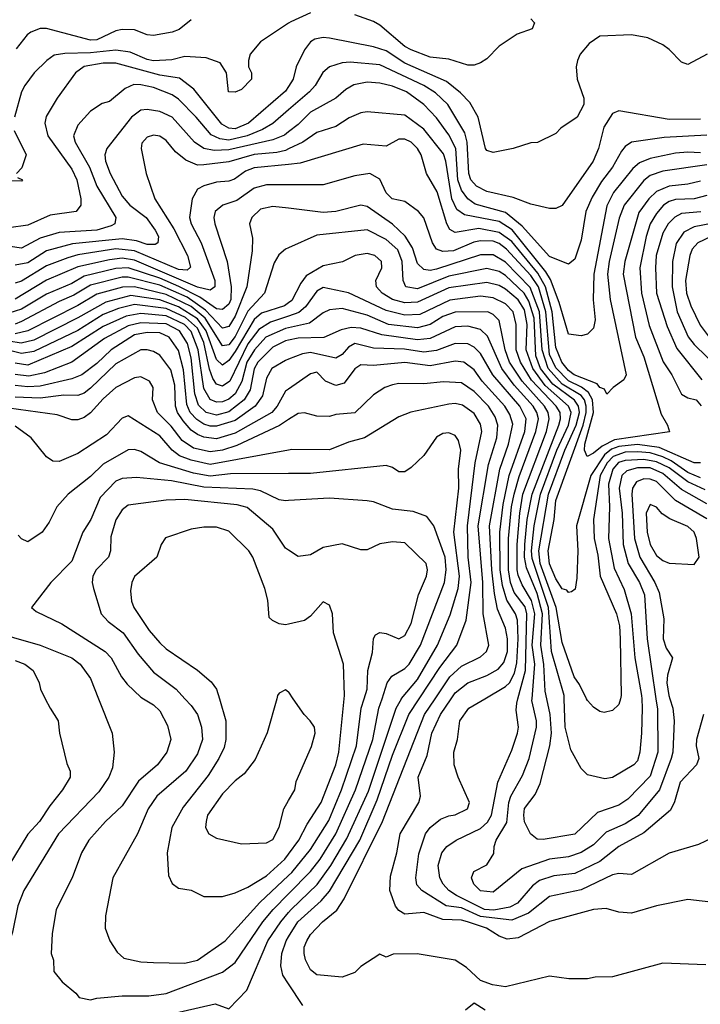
# Model space of a CAD drawing. Header units: inches. Extents: x 1793389 to 1900389, y 320802 to 470796.
# Tile 385 of 656: x 1829145 to 1831309, y 439028 to 442159. Entities that reach past the tile are written whole.
import ezdxf

# ---------------------------------------------------------------- set-up
doc = ezdxf.new("R2010")
doc.units = ezdxf.units.IN
doc.header["$MEASUREMENT"] = 0
for name, color, linetype in [('B8423', 7, 'Continuous'), ('B8424', 7, 'Continuous'), ('B8433', 7, 'Continuous'), ('B8434', 7, 'Continuous')]:
    doc.layers.add(name, color=color, linetype=linetype)

msp = doc.modelspace()

# ---------------------------------------------------------------- linework, layer by layer
at = {"layer": 'B8423', "color": 2}
for points, elevation in [([(1829226, 440000), (1829241, 439970), (1829266.8, 439930), (1829270.8, 439890), (1829294.4, 439794.4), (1829304.7, 439770), (1829304.7, 439750), (1829281, 439710), (1829240.4, 439659.6), (1829208, 439610), (1829170.3, 439569.7), (1829110.4, 439470), (1829006, 439210), (1828944.8, 439115.2), (1828787.3, 438910)], 386), ([(1829395.5, 440000), (1829438.8, 439890), (1829444.9, 439830), (1829439.3, 439780.7), (1829427.7, 439750), (1829395.8, 439704.2), (1829268, 439570), (1829158, 439390), (1829139, 439341), (1829122, 439258), (1829090.7, 439170), (1829050.6, 439110), (1829010.7, 439030), (1829007.3, 439010)], 390), ([(1829538, 440000), (1829570, 439980.7), (1829590, 439961), (1829615.1, 439915.1), (1829625.5, 439870), (1829613, 439830), (1829583, 439790), (1829522, 439738), (1829470, 439659.3), (1829417.3, 439610), (1829364, 439550), (1829340.7, 439510), (1829311, 439430), (1829261, 439330), (1829247.9, 439252.1), (1829244.7, 439190), (1829251.6, 439168.4), (1829252.7, 439132.7), (1829279.6, 439099.6), (1829323.6, 439063.6), (1829334, 439050), (1829370, 439042.8), (1829390, 439047.3), (1829470, 439054.9), (1829555.2, 439055.2), (1829610, 439062.4), (1829790, 439130.4), (1829830, 439161.6), (1829917.4, 439290), (1829951.1, 439330), (1830000, 439379.4)], 394), ([(1829670.1, 440000), (1829690, 439978.8), (1829710.5, 439950), (1829723, 439910), (1829726, 439870), (1829710, 439825.2), (1829673, 439770), (1829580.7, 439690), (1829553, 439650), (1829519.1, 439570), (1829440.7, 439430), (1829417.3, 439310), (1829416, 439270), (1829431, 439230), (1829454.4, 439194.4), (1829475.3, 439175.3), (1829530, 439162.8), (1829570, 439160.7), (1829670, 439159.3), (1829710, 439168.2), (1829798, 439230), (1829908, 439352), (1830000, 439437.9)], 398), ([(1829779.6, 440000), (1829800.4, 439930), (1829800.4, 439870), (1829794.7, 439845.3), (1829778.4, 439810), (1829744.5, 439755.5), (1829664.8, 439655.2), (1829628, 439590), (1829614, 439510), (1829618, 439438), (1829630, 439412), (1829650, 439398), (1829690, 439391), (1829730, 439371), (1829790, 439370.8), (1829830, 439382.8), (1829870, 439400.5), (1829930, 439437), (1829988, 439490), (1830000, 439506.1)], 402), ([(1829961.9, 440000), (1829931.6, 439891.6), (1829893.2, 439806.8), (1829858.8, 439761.2), (1829830, 439739.3), (1829790, 439697.2), (1829742, 439630), (1829737.3, 439610), (1829736, 439590), (1829746, 439570), (1829770, 439556), (1829850, 439538), (1829930, 439542), (1829950, 439552), (1829970, 439592), (1829984.5, 439650), (1830000, 439676.7)], 406), ([(1829525.6, 438974.4), (1829766, 439030), (1829810, 439014), (1829866.6, 439073.4), (1829934.3, 439230), (1829975.1, 439290), (1830000, 439320)], 390), ([(1830000, 439092.7), (1829981.3, 439121.3), (1829974.7, 439150), (1829978.3, 439190), (1829992.4, 439230), (1830000, 439242.2)], 386)]:
    msp.add_lwpolyline(points, dxfattribs=dict(at, elevation=elevation))
at = {"layer": 'B8424', "color": 2}
for points, elevation in [([(1829690, 442159.5), (1829651.5, 442128.5), (1829630, 442119.7), (1829570, 442109.6), (1829550, 442111.6), (1829510, 442127.3), (1829470, 442127.8), (1829450, 442124.2), (1829390, 442095.4), (1829370, 442094.3), (1829230, 442131.6), (1829210, 442131.6), (1829180.3, 442119.7), (1829168.5, 442111.5), (1829133.5, 442066.5)], 318), ([(1830000, 442148.4), (1829910, 442088.7), (1829878, 442050), (1829872, 442030), (1829872, 442010), (1829882, 441990), (1829882, 441970), (1829850, 441938), (1829830, 441928.7), (1829808.7, 441930), (1829802, 441990), (1829782, 442022), (1829738, 442038), (1829670, 442042), (1829628.5, 442031.5), (1829570, 442028.7), (1829550, 442032.8), (1829496.3, 442056.3), (1829450, 442062.7), (1829370, 442054.2), (1829287.7, 442052.3), (1829253.8, 442046.2), (1829230.7, 442030), (1829190.8, 441990), (1829160.7, 441950), (1829150.4, 441929.6), (1829127.7, 441850)], 322), ([(1830000, 441947.4), (1829990, 441931.8), (1829872.4, 441830), (1829830, 441812.6), (1829810, 441814.3), (1829787.4, 441827.4), (1829698.2, 441938.2), (1829653.1, 441973.1), (1829590, 441983.5), (1829450, 442021.4), (1829410, 442021.4), (1829350, 442011.1), (1829322, 441990), (1829264, 441910), (1829228.6, 441851.4), (1829224.4, 441830), (1829234.4, 441790), (1829310, 441684), (1829326.7, 441650), (1829339.3, 441590), (1829339.1, 441570), (1829324.7, 441550), (1829242, 441538), (1829170, 441506.3), (1829110, 441497.4)], 326), ([(1830000, 441872.8), (1829950.2, 441829.8), (1829917.1, 441810), (1829868.4, 441790), (1829810, 441776.5), (1829780.6, 441780.6), (1829753.5, 441793.5), (1829706, 441850), (1829650, 441906.3), (1829630, 441920.5), (1829570, 441943.5), (1829530, 441952.6), (1829507.1, 441952.9), (1829479.5, 441940.5), (1829430, 441899), (1829407.1, 441892.9), (1829370, 441869), (1829330, 441824), (1829315.5, 441790), (1829321.3, 441770), (1829366.5, 441690), (1829390.2, 441630.2), (1829450.5, 441530), (1829447.3, 441510), (1829435.9, 441504.1), (1829390, 441489.8), (1829270, 441482.3), (1829210, 441464.8), (1829150, 441433), (1829070, 441444.4)], 330), ([(1830000, 441802.6), (1829987.3, 441792.7), (1829950, 441777.6), (1829810, 441745.5), (1829763.5, 441743.5), (1829729.8, 441749.8), (1829700.5, 441770), (1829629.3, 441850), (1829590, 441867.6), (1829550, 441873.6), (1829530, 441871.8), (1829500.5, 441850), (1829422, 441750), (1829415.5, 441730), (1829417.1, 441710), (1829432.7, 441670), (1829470, 441598), (1829494.4, 441570), (1829546.4, 441530), (1829575.8, 441490), (1829586, 441470), (1829584, 441450), (1829575.8, 441444.2), (1829550, 441444.8), (1829516.3, 441456.3), (1829470, 441462.3), (1829312.9, 441447.1), (1829230, 441423.9), (1829170, 441386), (1829130, 441379.1)], 334), ([(1829127.5, 441807.5), (1829164.7, 441730), (1829151.6, 441688.4), (1829134, 441670)], 322), ([(1830000, 441748.6), (1829990, 441743.9), (1829962.7, 441737.3), (1829890, 441730.7), (1829810, 441707.3), (1829730, 441697.7), (1829710, 441696.9), (1829672.9, 441712.9), (1829639.6, 441739.6), (1829610, 441775.1), (1829590, 441789.4), (1829570, 441791.8), (1829550, 441786), (1829533.2, 441766.8), (1829530.6, 441750), (1829547.3, 441670), (1829574.8, 441590), (1829634.5, 441494.5), (1829678, 441410), (1829687.9, 441372.1), (1829677.3, 441362.7), (1829650, 441365), (1829510, 441423.9), (1829450, 441430.6), (1829330, 441411.6), (1829298, 441402), (1829230, 441376.8), (1829150, 441328.4), (1829130, 441321.1)], 338), ([(1830000, 441699.4), (1829890, 441688.3), (1829862.7, 441677.3), (1829827.6, 441652.4), (1829810, 441646), (1829770, 441642.4), (1829730, 441631.5), (1829710, 441620.9), (1829692.7, 441590), (1829684.4, 441530), (1829690.4, 441510), (1829722, 441450), (1829765.3, 441330), (1829764.9, 441310), (1829750, 441299.6), (1829710, 441309.1), (1829510, 441394.3), (1829470, 441401), (1829430, 441396.2), (1829330, 441373.6), (1829230, 441330.9), (1829130, 441270.9)], 342), ([(1829138, 441658), (1829154, 441650), (1829150, 441646), (1829090, 441648)], 322), ([(1830000, 441634.6), (1829930, 441634.7), (1829890, 441624.2), (1829835.6, 441584.4), (1829790.3, 441569.7), (1829766, 441550), (1829762.4, 441530), (1829764.9, 441510), (1829804.9, 441390), (1829817.6, 441310), (1829815.6, 441270), (1829810, 441254.5), (1829790, 441237.3), (1829770, 441239.8), (1829717, 441277), (1829651.1, 441311.1), (1829590, 441337.5), (1829490, 441370.6), (1829450, 441368.2), (1829350, 441343.5), (1829310, 441320.9), (1829230, 441286.4), (1829150, 441238.8), (1829110, 441226)], 346), ([(1830000, 441559.6), (1829950, 441565.6), (1829910, 441557), (1829882.8, 441530), (1829876, 441510), (1829884.9, 441464.9), (1829884.1, 441424.1), (1829867.2, 441310), (1829830, 441216.9), (1829810, 441184.2), (1829790, 441178.9), (1829736, 441236), (1829676.7, 441276.7), (1829590, 441314.9), (1829490, 441341), (1829470, 441340.2), (1829370, 441315.3), (1829316.7, 441283.3), (1829270, 441263.5), (1829150, 441199.3), (1829130, 441191.6)], 350), ([(1830000, 441433.8), (1829990, 441429.3), (1829968.7, 441411.3), (1829954.2, 441385.8), (1829923.1, 441290), (1829870, 441232.8), (1829830, 441152.3), (1829810, 441125.7), (1829790, 441122.6), (1829734.3, 441210), (1829690, 441247), (1829610, 441285.4), (1829510, 441309.9), (1829471.5, 441308.5), (1829390, 441286.2), (1829330, 441250.8), (1829170.1, 441169.9), (1829130, 441159.9)], 354), ([(1830000, 441259.1), (1829986.8, 441250), (1829914, 441226), (1829890, 441206), (1829830, 441103.9), (1829810, 441075.1), (1829790, 441061.3), (1829770, 441078.4), (1829738, 441170), (1829710, 441207.9), (1829650, 441246.6), (1829590, 441268.7), (1829498.1, 441281.9), (1829418.7, 441261.3), (1829330, 441210.8), (1829190, 441140.7), (1829149.4, 441130.6), (1829070, 441143)], 358), ([(1830000, 441216.8), (1829942.7, 441197.3), (1829905.6, 441174.4), (1829870, 441128.5), (1829812.7, 441010), (1829790, 440994.3), (1829770, 441000.5), (1829758.8, 441018.8), (1829748.1, 441048.1), (1829730, 441133.3), (1829710, 441178), (1829672.3, 441212.3), (1829610, 441240.7), (1829510, 441253.6), (1829459, 441241), (1829410, 441222.2), (1829330, 441170.8), (1829190, 441104.4), (1829150, 441098.2), (1829028.8, 441128.8)], 362), ([(1830000, 441179.8), (1829990, 441177.7), (1829927.6, 441150), (1829891.2, 441110), (1829867.2, 441070), (1829851.3, 441008.7), (1829830.2, 440970), (1829810, 440953.1), (1829790, 440943.9), (1829770, 440942.7), (1829750, 440951.3), (1829730, 440986.6), (1829712.2, 441110), (1829690, 441167.4), (1829668.8, 441190), (1829610, 441217.5), (1829530, 441225.4), (1829483.6, 441216.4), (1829410, 441184.1), (1829310, 441119.8), (1829170, 441061.2), (1829130, 441067)], 366), ([(1830000, 441140.3), (1829990, 441138.2), (1829950, 441118.5), (1829901.8, 441070), (1829890, 441049.3), (1829877.6, 440982.4), (1829858.5, 440950), (1829810, 440912.7), (1829770, 440901.6), (1829737.6, 440910), (1829713.4, 440933.4), (1829701.7, 440970), (1829690, 441084), (1829678.2, 441130), (1829652.8, 441170), (1829610, 441192.5), (1829530, 441195.8), (1829490, 441185.5), (1829414.7, 441145.3), (1829310.2, 441069.8), (1829223.9, 441036.1), (1829174.1, 441025.9), (1829130, 441030.7)], 370), ([(1830000, 441079.5), (1829990, 441075.6), (1829946, 441050), (1829930, 441019), (1829916.9, 440963.1), (1829893.7, 440930), (1829830, 440885), (1829770, 440867), (1829750, 440867.1), (1829730, 440873.6), (1829707.5, 440887.5), (1829686.8, 440910), (1829675.9, 440935.9), (1829665.6, 441045.6), (1829650, 441107), (1829619.7, 441150), (1829590, 441163.5), (1829550, 441165), (1829510, 441157.4), (1829435.3, 441110), (1829390, 441065.7), (1829342, 441030), (1829310, 441017.7), (1829210, 440994.4), (1829170, 440991.5), (1829130, 440995.9)], 374), ([(1830000, 440984.8), (1829990, 440978), (1829963.7, 440930), (1829946.4, 440910), (1829830, 440844.5), (1829770, 440826.8), (1829730, 440831.9), (1829710, 440840.4), (1829690, 440854), (1829664.1, 440884.1), (1829646.4, 440910), (1829639.8, 440930), (1829637.5, 440997.5), (1829625.5, 441045.5), (1829590, 441092.3), (1829570, 441104.5), (1829550, 441109.6), (1829530, 441109.6), (1829450, 441065.1), (1829370, 440987.8), (1829350, 440971.5), (1829330, 440964.7), (1829285.1, 440965.1), (1829210, 440955.8), (1829130, 440959.3)], 378), ([(1830000, 440887.5), (1829971.3, 440868.7), (1829834.8, 440805.2), (1829790, 440790.8), (1829750, 440784.8), (1829697.2, 440797.2), (1829661.4, 440821.4), (1829626.3, 440866.3), (1829582.9, 440910), (1829566.6, 440950), (1829569.2, 440990), (1829557.2, 441010), (1829530, 441023.7), (1829510, 441020.7), (1829450, 440989.6), (1829410, 440954), (1829370, 440909.4), (1829350, 440894.5), (1829330, 440886.6), (1829310, 440886.6), (1829263.3, 440903.3), (1829110, 440924.5)], 382), ([(1830000, 440790.4), (1829750, 440744.4), (1829690, 440758.4), (1829652.9, 440772.9), (1829629.7, 440790), (1829590, 440836.3), (1829490, 440899.3), (1829470, 440892.7), (1829420.6, 440839.4), (1829330, 440779.5), (1829270, 440754), (1829250, 440755.3), (1829229.3, 440769.3), (1829181.2, 440830), (1829130, 440867)], 386), ([(1830000, 440716), (1829815.1, 440715.1), (1829750, 440708.1), (1829697.7, 440717.7), (1829589, 440750), (1829530, 440786), (1829510, 440792.3), (1829490, 440792), (1829410, 440745.6), (1829370, 440707), (1829298.8, 440650), (1829262.8, 440610), (1829238.5, 440561.5), (1829216, 440530), (1829170, 440499), (1829150, 440508.7), (1829140.1, 440520.1)], 390), ([(1830000, 440630), (1829990, 440629.4), (1829970, 440632), (1829910, 440661.3), (1829886.1, 440666.1), (1829730, 440672.8), (1829627.3, 440692.7), (1829516.1, 440703.9), (1829470, 440700.5), (1829450, 440691.6), (1829400.5, 440639.5), (1829370.3, 440569.7), (1829345.5, 440530), (1829310, 440437.2), (1829244, 440370), (1829182, 440290), (1829196.9, 440276.9), (1829278.5, 440238.5), (1829416.3, 440150), (1829435.5, 440130), (1829468.2, 440070), (1829486.1, 440046.1), (1829530, 440004.9), (1829538, 440000)], 394), ([(1830000, 440472.6), (1829990, 440479.3), (1829950, 440539.3), (1829868.1, 440608.1), (1829836.6, 440616.6), (1829670, 440633.7), (1829610, 440631.5), (1829490, 440615.1), (1829470, 440601.2), (1829450, 440568.7), (1829434.8, 440514.8), (1829433.4, 440470), (1829427.3, 440450), (1829387.7, 440410), (1829377.3, 440390), (1829374.8, 440370), (1829378.8, 440350), (1829404, 440270), (1829425.5, 440245.5), (1829473.4, 440210), (1829521.2, 440141.2), (1829570, 440084.9), (1829642, 440030), (1829670.1, 440000)], 398), ([(1830000, 440237.6), (1829990, 440235.3), (1829970, 440238), (1829948.4, 440248.4), (1829938, 440258), (1829933.6, 440313.6), (1829924, 440350), (1829886, 440450), (1829873.2, 440470), (1829810, 440532.7), (1829770, 440545.2), (1829730, 440546), (1829690, 440539.3), (1829608.1, 440511.9), (1829594.8, 440490), (1829580.7, 440450), (1829510, 440388.7), (1829500.7, 440370), (1829496.8, 440343.2), (1829500.5, 440310), (1829508, 440290), (1829556.7, 440216.7), (1829590, 440177.3), (1829610, 440159.1), (1829710.4, 440090.4), (1829753.2, 440053.2), (1829770.6, 440030.6), (1829779.6, 440000)], 402), ([(1829039.2, 440219.2), (1829210, 440170.4), (1829310.3, 440130.3), (1829337.3, 440110), (1829370, 440064.7), (1829395.5, 440000)], 390), ([(1829130, 440121.6), (1829161, 440110), (1829187.3, 440090), (1829206.8, 440050), (1829211, 440030), (1829226, 440000)], 386), ([(1830000, 440020.7), (1829990, 440028), (1829970, 440018), (1829964.7, 440010), (1829961.9, 440000)], 406)]:
    msp.add_lwpolyline(points, dxfattribs=dict(at, elevation=elevation))
at = {"layer": 'B8433', "color": 2}
for points, elevation in [([(1830000, 439320), (1830008.3, 439330), (1830090.6, 439409.4), (1830134.5, 439470), (1830184.8, 439555.2), (1830253.9, 439706.1), (1830341.7, 439970), (1830359, 440000)], 390), ([(1830000, 439437.9), (1830010, 439447.2), (1830070, 439520.4), (1830127.4, 439612.6), (1830168.6, 439710), (1830216, 439850), (1830231.1, 439970), (1830240.4, 440000)], 398), ([(1830000, 439676.7), (1830019.3, 439710), (1830023.7, 439736.3), (1830072.5, 439847.5), (1830084, 439890), (1830082, 439910), (1830068.7, 439930), (1830049.4, 439949.4), (1830014.5, 440000)], 406), ([(1830000, 439242.2), (1830029.7, 439290), (1830102.9, 439357.1), (1830130, 439388.4), (1830226.4, 439550), (1830281.7, 439678.3), (1830330, 439820.7), (1830382.7, 439950), (1830415.5, 440000)], 386), ([(1830000, 439379.4), (1830069.7, 439450), (1830099.8, 439490), (1830150, 439570.4), (1830213.1, 439710), (1830267.6, 439870), (1830287.1, 439970), (1830297, 440000)], 394), ([(1830000, 439506.1), (1830032.8, 439550), (1830058.6, 439601.4), (1830103.5, 439670), (1830149.7, 439790), (1830159.7, 439830), (1830177, 440000)], 402), ([(1831326.4, 439153.6), (1831190, 439159), (1831030, 439115.3), (1830974.6, 439114.6), (1830950, 439108.7), (1830890.9, 439109.1), (1830830, 439117.2), (1830690, 439083.7), (1830648, 439090), (1830610, 439104), (1830565.6, 439145.6), (1830530, 439168.7), (1830409.1, 439189.1), (1830332.7, 439187.3), (1830310, 439178), (1830290, 439188), (1830230, 439148.7), (1830210, 439129), (1830170, 439114), (1830090, 439122), (1830070, 439138), (1830054, 439170), (1830049.4, 439190), (1830049.6, 439210), (1830058, 439230), (1830069.6, 439250), (1830107.3, 439290), (1830153, 439327), (1830176.6, 439363.4), (1830298, 439610), (1830432.3, 439950), (1830465.8, 440000)], 382), ([(1831406, 439346), (1831270, 439361.2), (1831170, 439341.2), (1831090, 439318), (1831050, 439320.9), (1831010, 439332.7), (1830970, 439329.2), (1830830, 439291.8), (1830730, 439239.6), (1830695.3, 439235.3), (1830670, 439244.5), (1830629, 439270), (1830569.2, 439290), (1830550, 439295.6), (1830490, 439297.3), (1830430, 439319.6), (1830370, 439314.5), (1830350, 439326.6), (1830340.1, 439340.1), (1830321.6, 439390), (1830323.9, 439436.1), (1830344.5, 439510), (1830355.1, 439570), (1830414.5, 439670), (1830419.5, 439690), (1830411.6, 439750), (1830440.1, 439819.9), (1830455.4, 439890), (1830483.1, 439950), (1830517.4, 440000)], 378), ([(1831370, 439568), (1831303.5, 439536.5), (1831210, 439509), (1831090, 439441.2), (1831050, 439443.7), (1831030, 439439.6), (1830930, 439392.6), (1830830, 439371.3), (1830762.5, 439317.5), (1830710, 439295.3), (1830610, 439307.1), (1830550, 439335.4), (1830501.2, 439341.2), (1830423.7, 439390), (1830408.2, 439408.2), (1830404.2, 439430), (1830413.6, 439506.4), (1830435.6, 439570), (1830450, 439590.6), (1830483.3, 439616.7), (1830510, 439628), (1830530, 439630.8), (1830568.7, 439650), (1830575.3, 439670), (1830539, 439750), (1830526, 439790), (1830525.2, 439830), (1830537.2, 439870), (1830544.5, 439930), (1830573.2, 439970), (1830624.2, 440000)], 374), ([(1831319.1, 439950), (1831297.3, 439870), (1831296.3, 439850), (1831304.9, 439810), (1831297.3, 439790), (1831244.9, 439735.1), (1831227.6, 439672.4), (1831214.4, 439645.6), (1831130, 439573.6), (1831050, 439529.6), (1830990, 439482.6), (1830910, 439444), (1830843.4, 439436.6), (1830798, 439422), (1830775.6, 439404.4), (1830728.2, 439350), (1830703.1, 439336.9), (1830652.6, 439327.4), (1830622.7, 439330), (1830534, 439374), (1830509.6, 439390), (1830491.6, 439410), (1830480.7, 439430), (1830475.1, 439470), (1830487, 439510), (1830502.7, 439530), (1830533.2, 439550), (1830610, 439587.2), (1830632.4, 439607.6), (1830645.4, 439630), (1830665.5, 439734.5), (1830710, 439836), (1830727.6, 439890), (1830731.3, 439910), (1830723.9, 439963.9), (1830725.4, 439985.4), (1830729.3, 440000)], 370), ([(1831212.2, 440000), (1831221.7, 439970), (1831226.3, 439930), (1831221.7, 439830), (1831216.5, 439810), (1831179.5, 439710), (1831111.8, 439628.2), (1831070, 439601.7), (1831010, 439575.6), (1830970, 439535.1), (1830930, 439511.1), (1830890, 439496.9), (1830830, 439489.7), (1830741.5, 439458.5), (1830650, 439385.2), (1830610, 439389.3), (1830589, 439410), (1830582, 439430), (1830589, 439450), (1830630, 439471.3), (1830652.7, 439507.3), (1830653.2, 439530), (1830659.5, 439550), (1830693.7, 439606.3), (1830700.4, 439670), (1830707.1, 439690), (1830743.7, 439756.3), (1830765.1, 439810), (1830788.4, 439910), (1830788.4, 439930), (1830773.8, 439993.8), (1830774.3, 440000)], 366), ([(1831168.1, 440000), (1831172.8, 439967.2), (1831174.4, 439830), (1831150, 439754), (1831079.3, 439680.7), (1831050, 439661.6), (1830982.2, 439637.8), (1830910, 439569.6), (1830810, 439552.7), (1830790, 439553.2), (1830769.3, 439570), (1830750, 439608.7), (1830748, 439630), (1830750, 439650.8), (1830784.4, 439695.6), (1830799.7, 439730), (1830831.1, 439850), (1830835.6, 439890), (1830832, 439950), (1830821.2, 440000)], 362), ([(1831123.3, 440000), (1831124.9, 439970), (1831122.6, 439890), (1831117.1, 439830), (1831110, 439802), (1831098, 439790), (1831030, 439749.3), (1831005.2, 439745.2), (1830950, 439758), (1830930, 439778), (1830897.6, 439837.6), (1830879.8, 439910), (1830876.7, 440000)], 358), ([(1831055.1, 440000), (1831050, 439982), (1831030, 439962), (1831003.6, 439956.4), (1830990, 439959), (1830970, 439973.2), (1830950, 439994), (1830947.1, 440000)], 354), ([(1830044.6, 439024.6), (1830000, 439092.7)], 386), ([(1830625.2, 439010), (1830590, 439031.5), (1830562.8, 439010)], 386)]:
    msp.add_lwpolyline(points, dxfattribs=dict(at, elevation=elevation))
at = {"layer": 'B8434', "color": 2}
for points, elevation in [([(1830070, 442181.6), (1830007, 442153), (1830000, 442148.4)], 322), ([(1830770, 442162), (1830782, 442150), (1830774, 442130), (1830726.4, 442113.6), (1830670, 442075.3), (1830630, 442035.3), (1830610, 442022), (1830590, 442015.3), (1830570, 442015.3), (1830510, 442034), (1830450, 442040.7), (1830390, 442063.6), (1830370, 442074.5), (1830290, 442141.6), (1830270, 442153.6), (1830210, 442174.5)], 322), ([(1831331.3, 442050), (1831270, 442017.2), (1831250, 442024), (1831210, 442065.2), (1831190, 442079.3), (1831142, 442102), (1831090, 442111.8), (1830990, 442106.6), (1830956.1, 442083.9), (1830926.8, 442050), (1830918.8, 442030), (1830914.8, 442010), (1830917.3, 441970), (1830938.8, 441910), (1830938.8, 441890), (1830918, 441850), (1830865.4, 441814.6), (1830850, 441798), (1830791.6, 441768.4), (1830770, 441768), (1830714, 441750), (1830650, 441737.2), (1830630, 441744), (1830626, 441750), (1830603, 441850), (1830575.8, 441895.8), (1830547, 441927), (1830502.4, 441962.4), (1830370, 442021.4), (1830310, 442060.4), (1830270, 442073), (1830130, 442100.7), (1830110, 442102.9), (1830082.8, 442097.2), (1830070, 442089.2), (1830050, 442064), (1830023.8, 442010), (1830014.4, 441970), (1830000, 441947.4)], 326), ([(1831310, 441842.6), (1831210, 441841.7), (1831050, 441869.2), (1831030, 441861.2), (1831002.3, 441817.7), (1830985.3, 441750), (1830968.7, 441710), (1830870, 441569), (1830850, 441559), (1830830, 441559), (1830770, 441573.2), (1830714.5, 441594.5), (1830630, 441613.3), (1830597, 441630), (1830579.7, 441650), (1830573, 441670), (1830567.7, 441770), (1830560.1, 441800.1), (1830506, 441890), (1830467, 441927), (1830429.6, 441950), (1830290, 442016.4), (1830195.8, 442024.2), (1830170, 442022), (1830130, 442009.4), (1830108.8, 441991.2), (1830084.4, 441950), (1830066.4, 441930), (1830000, 441872.8)], 330), ([(1831330, 441792.4), (1831194.7, 441785.3), (1831090, 441769.5), (1831070, 441756), (1831058.9, 441741.1), (1831030.3, 441690), (1830995.2, 441644.8), (1830965.1, 441594.9), (1830945.3, 441550), (1830930, 441458), (1830910, 441398), (1830890, 441382), (1830830, 441406.6), (1830742.7, 441502.7), (1830690, 441546.8), (1830593.3, 441573.3), (1830569.8, 441589.8), (1830550, 441617.6), (1830538.6, 441650), (1830531.6, 441750), (1830510, 441793.6), (1830470, 441847.6), (1830429.6, 441890), (1830375.1, 441930), (1830330, 441947.6), (1830290, 441957.6), (1830250, 441960.5), (1830207.8, 441952.2), (1830182, 441938), (1830150, 441909.6), (1830070, 441865.6), (1830030, 441826), (1830000, 441802.6)], 334), ([(1831310, 441735.6), (1831270, 441738.5), (1831230, 441734.8), (1831150, 441718.5), (1831116, 441704), (1831094.2, 441685.8), (1831033.7, 441610), (1831012.4, 441567.6), (1830970.2, 441350), (1830968.9, 441268.9), (1830975.3, 441204.7), (1830970, 441178), (1830950, 441159), (1830930, 441154), (1830890, 441159), (1830860.3, 441260.3), (1830832.9, 441332.9), (1830817.8, 441357.8), (1830710.9, 441490.9), (1830670, 441518), (1830559.3, 441539.3), (1830535.4, 441555.4), (1830519.3, 441590), (1830499.8, 441710), (1830492.5, 441732.5), (1830430, 441811.6), (1830370, 441855.6), (1830250, 441866.6), (1830230, 441863.7), (1830192.5, 441847.5), (1830150, 441819.5), (1830090, 441800.7), (1830044.9, 441770), (1830000, 441748.6)], 338), ([(1831330, 441698.2), (1831190, 441677.3), (1831150, 441663.5), (1831130, 441647.6), (1831067.6, 441570), (1831051.2, 441528.8), (1831019.6, 441390), (1831014.3, 441350), (1831023.1, 441270), (1831074, 441030), (1831066.4, 441013.6), (1831032, 440990), (1831011.6, 440968.4), (1831004.7, 440984.7), (1830990, 440989.3), (1830981.6, 441001.6), (1830908.3, 441030), (1830890, 441044.2), (1830869.1, 441070), (1830850, 441117.2), (1830838.5, 441230), (1830817.1, 441310), (1830792.9, 441352.9), (1830710, 441453.6), (1830670, 441483.2), (1830604.6, 441495.4), (1830530, 441482.4), (1830512.5, 441492.5), (1830502.6, 441510), (1830472.5, 441612.5), (1830438.4, 441670), (1830421.6, 441730), (1830409.5, 441750), (1830390, 441769.5), (1830370, 441779.6), (1830350, 441779.5), (1830310, 441757.2), (1830236.7, 441763.3), (1830036.9, 441703.1), (1830000, 441699.4)], 342), ([(1831310, 441646), (1831270, 441636.4), (1831210, 441629.8), (1831170, 441612.8), (1831145.3, 441590), (1831113.6, 441546.4), (1831068.9, 441390), (1831064, 441350), (1831103.6, 441150), (1831130, 441086.8), (1831185.2, 440905.2), (1831204.7, 440870), (1831211, 440849), (1831036.7, 440823.3), (1830996.8, 440803.2), (1830970, 440780.4), (1830949.3, 440770), (1830940.5, 440790), (1830942.2, 440810), (1830969.3, 440910), (1830966.8, 440950), (1830954, 440974), (1830931.3, 440991.3), (1830890, 441010.6), (1830850, 441052.1), (1830830, 441094.5), (1830817.7, 441230), (1830794.5, 441310), (1830770, 441346.2), (1830692.9, 441430), (1830670, 441447.7), (1830650, 441455.3), (1830610, 441456.1), (1830588.5, 441451.5), (1830524.2, 441424.2), (1830490, 441422.4), (1830470, 441429.4), (1830457, 441450), (1830430, 441529), (1830412.7, 441550), (1830370, 441580.9), (1830329.2, 441590), (1830310, 441609.2), (1830290, 441652.7), (1830258, 441670), (1830210, 441662.9), (1830110, 441634.5), (1830000, 441634.6)], 346), ([(1831330, 441600.4), (1831290, 441589.8), (1831230, 441587.4), (1831210, 441581.7), (1831192.4, 441570), (1831170, 441543.6), (1831150.2, 441510), (1831136.9, 441470), (1831116.5, 441370), (1831122, 441290), (1831147.1, 441187.1), (1831191.4, 441071.4), (1831218.4, 441030), (1831249, 440969), (1831270, 440957.1), (1831296, 440950), (1831311.8, 440931.8)], 350), ([(1831310.2, 440749.8), (1831290, 440749.8), (1831178.6, 440798.6), (1831110, 440808.2), (1831050, 440802.5), (1831026.9, 440793.1), (1831004.2, 440775.8), (1830960.6, 440710), (1830916, 440550), (1830919.5, 440470), (1830916.7, 440383.3), (1830911.1, 440348.9), (1830899.6, 440340.4), (1830890, 440338), (1830884.7, 440344.7), (1830870, 440349.2), (1830850, 440381.2), (1830830, 440429.3), (1830825, 440470), (1830845, 440570), (1830850, 440630.6), (1830936.9, 440870), (1830946.7, 440910), (1830946.4, 440930), (1830941.2, 440950), (1830930, 440964.6), (1830870, 441000.5), (1830825, 441050), (1830805.9, 441110), (1830798.2, 441230), (1830768, 441308), (1830690, 441388.7), (1830650, 441412.1), (1830610, 441412.1), (1830470, 441366.6), (1830450, 441362.3), (1830430, 441364.7), (1830410, 441384.5), (1830393.6, 441433.6), (1830370.9, 441470.9), (1830330, 441509.6), (1830250, 441565.1), (1830230, 441569.6), (1830150, 441549.7), (1830110, 441546.3), (1830000, 441559.6)], 350), ([(1831311.1, 441548.9), (1831250, 441542.6), (1831228.3, 441531.7), (1831207, 441510), (1831190, 441480.9), (1831169, 441410), (1831166.3, 441370), (1831170.3, 441290), (1831204, 441184), (1831234.2, 441114.2), (1831313.7, 441013.7)], 354), ([(1831350, 441512), (1831290, 441500.4), (1831256.5, 441483.5), (1831232.2, 441447.8), (1831220.9, 441390), (1831219.6, 441310), (1831235.2, 441230), (1831271.2, 441151.2), (1831290, 441126.4), (1831369.1, 441049.1)], 358), ([(1830947.1, 440000), (1830925.4, 440045.4), (1830908.3, 440070), (1830870, 440179), (1830850.7, 440290), (1830799.9, 440430), (1830795.3, 440470), (1830826.8, 440650), (1830878.9, 440790), (1830914.9, 440870), (1830925, 440910), (1830921.6, 440930), (1830909.4, 440949.4), (1830840.7, 441000.7), (1830800.8, 441050), (1830785.8, 441090), (1830781.2, 441210), (1830764.3, 441264.3), (1830748.9, 441290), (1830690, 441345.6), (1830670, 441358.7), (1830630, 441368.6), (1830510, 441343.5), (1830410, 441303.5), (1830373.2, 441310), (1830364.2, 441330), (1830361.5, 441390), (1830347.2, 441427.2), (1830310, 441460.5), (1830250, 441491.3), (1830090, 441474), (1830000, 441433.8)], 354), ([(1831344, 441470), (1831301.6, 441450), (1831283.7, 441430), (1831276.5, 441410), (1831261.8, 441330), (1831265.2, 441290), (1831279, 441250), (1831308.4, 441188.4), (1831337, 441150)], 362), ([(1830876.7, 440000), (1830876.4, 440010), (1830835.9, 440150), (1830826.6, 440290), (1830774.1, 440445.9), (1830772.2, 440470), (1830780.8, 440550), (1830801.2, 440650), (1830853.1, 440790), (1830890.5, 440870), (1830898.7, 440910), (1830889.8, 440930), (1830816.2, 440996.2), (1830776.5, 441050), (1830755.8, 441110), (1830758.1, 441190), (1830750, 441236.3), (1830730, 441268.5), (1830690, 441302), (1830670, 441314.2), (1830630, 441324.2), (1830510, 441307), (1830410, 441260.8), (1830370, 441258.8), (1830330, 441269.8), (1830297, 441290), (1830279.3, 441310), (1830277.2, 441330), (1830296, 441370), (1830295.1, 441390), (1830274, 441410), (1830250, 441416.2), (1830212, 441410), (1830170.8, 441389.2), (1830110, 441377), (1830055.6, 441344.4), (1830038.6, 441321.4), (1830010, 441266), (1830000, 441259.1)], 358), ([(1830821.2, 440000), (1830816.1, 440023.9), (1830811.6, 440108.4), (1830802.4, 440170), (1830807.4, 440270), (1830790, 440334.3), (1830756.1, 440416.1), (1830750.5, 440450), (1830751.6, 440490), (1830759, 440570), (1830774, 440650), (1830859.4, 440870), (1830865, 440890), (1830863.5, 440910), (1830850.8, 440930), (1830772.8, 441012.8), (1830737, 441070), (1830723.2, 441110), (1830723.5, 441190), (1830714.5, 441230), (1830690, 441256), (1830650, 441275.3), (1830610, 441279.8), (1830512.6, 441267.4), (1830417.7, 441222.3), (1830370, 441219.3), (1830310, 441235.1), (1830190, 441291.1), (1830110, 441307.6), (1830090, 441296.2), (1830053.2, 441246.8), (1830032.2, 441227.8), (1830000, 441216.8)], 362), ([(1830774.3, 440000), (1830782.7, 440110), (1830775, 440170), (1830782.8, 440270), (1830772.6, 440312.6), (1830742.3, 440362.3), (1830730, 440392.7), (1830726.3, 440410), (1830726.5, 440490), (1830734.9, 440590), (1830744.9, 440650), (1830819.8, 440850), (1830829, 440890), (1830825.3, 440910), (1830813.3, 440930), (1830742.9, 441010), (1830702.9, 441070), (1830688.9, 441110), (1830670, 441202.7), (1830650, 441222.4), (1830633.2, 441230), (1830530, 441229.8), (1830490, 441216), (1830450, 441189.8), (1830410, 441179.8), (1830317.2, 441190), (1830250, 441219.3), (1830170, 441241.3), (1830130, 441236.9), (1830110, 441227.3), (1830066.1, 441193.9), (1830000, 441179.8)], 366), ([(1830729.3, 440000), (1830753.4, 440090), (1830757.4, 440270), (1830751.9, 440291.9), (1830717.4, 440337.4), (1830705.2, 440370), (1830698.9, 440410), (1830699.1, 440510), (1830708.5, 440610), (1830716.8, 440650), (1830733, 440707), (1830786.5, 440850), (1830794.2, 440890), (1830789.8, 440910), (1830777.4, 440930), (1830717.2, 440997.2), (1830677.8, 441050), (1830632.5, 441152.5), (1830610, 441174.7), (1830570, 441184.4), (1830530, 441182.3), (1830450, 441145.6), (1830410, 441141.2), (1830296.9, 441156.9), (1830230, 441178.5), (1830199, 441181), (1830166.8, 441173.2), (1830111.5, 441148.5), (1830030, 441146.4), (1830000, 441140.3)], 370), ([(1830624.2, 440000), (1830690, 440038.7), (1830702.4, 440050), (1830718.4, 440081.6), (1830726, 440114), (1830730.5, 440190.5), (1830727.8, 440250), (1830722, 440270), (1830693.7, 440313.7), (1830680.4, 440360.4), (1830673.1, 440410), (1830671.3, 440530), (1830681.9, 440618.1), (1830701.5, 440710), (1830750.8, 440850), (1830755.8, 440890), (1830735.3, 440930), (1830649.9, 441029.9), (1830610, 441097.6), (1830590, 441118), (1830570, 441128.2), (1830530, 441129.7), (1830470, 441107.6), (1830430, 441101.8), (1830368.4, 441111.6), (1830270, 441114.8), (1830210, 441129.6), (1830190, 441117.6), (1830170, 441094.5), (1830150, 441082.9), (1830070, 441101), (1830043.6, 441096.4), (1830000, 441079.5)], 374), ([(1830517.4, 440000), (1830530, 440018.4), (1830570, 440050.3), (1830630, 440073.4), (1830666.5, 440093.5), (1830684.5, 440115.5), (1830695.8, 440150), (1830696.1, 440190), (1830690, 440224), (1830664.7, 440284.7), (1830654.4, 440334.4), (1830645.8, 440410), (1830639.3, 440550), (1830671.6, 440730), (1830699.3, 440810), (1830712.8, 440872.8), (1830703.9, 440903.9), (1830687.3, 440930), (1830616, 441010), (1830590, 441045.6), (1830557.2, 441070), (1830530, 441074), (1830450, 441058.7), (1830370, 441069.7), (1830270, 441059.7), (1830230, 441061.6), (1830210, 441049.4), (1830176.9, 441003.1), (1830150, 440995.6), (1830117.2, 441010), (1830090, 441038), (1830070, 441032.7), (1830000, 440984.8)], 378), ([(1830465.8, 440000), (1830512.8, 440070), (1830550, 440103.7), (1830610, 440133), (1830629.4, 440150), (1830636.2, 440170), (1830619.2, 440270), (1830617.1, 440370), (1830603.2, 440550), (1830635.3, 440744.7), (1830662, 440830), (1830664.8, 440870), (1830656.6, 440896.6), (1830635.4, 440930), (1830590, 440977.4), (1830550, 441004.2), (1830492.1, 441007.9), (1830430, 441001.6), (1830350, 441002.9), (1830330, 440998.4), (1830306, 440990), (1830270, 440966.6), (1830210, 440909.6), (1830150, 440903.7), (1830130, 440897.2), (1830090, 440899), (1830050, 440909.4), (1830030, 440907), (1830000, 440887.5)], 382), ([(1830415.5, 440000), (1830480.6, 440099.4), (1830535.1, 440170), (1830565.1, 440250), (1830580.3, 440370), (1830570.8, 440450), (1830568.8, 440550), (1830593.1, 440750), (1830614, 440850), (1830610, 440873.2), (1830590, 440907), (1830553.2, 440933.2), (1830530, 440938.7), (1830510, 440936.9), (1830388.4, 440911.6), (1830350, 440896), (1830241, 440830), (1830190, 440816.2), (1830130, 440791.8), (1830010, 440792.3), (1830000, 440790.4)], 386), ([(1830359, 440000), (1830359.3, 440000.7), (1830410, 440061.6), (1830473.5, 440170), (1830513.5, 440266.5), (1830538.8, 440350), (1830543.5, 440390), (1830525.1, 440530), (1830541.1, 440670), (1830539.7, 440730), (1830547.3, 440790), (1830540.7, 440820.7), (1830530, 440837.2), (1830510, 440846), (1830490, 440843.7), (1830470, 440832.3), (1830430, 440774), (1830390, 440735.3), (1830370, 440722), (1830350, 440722), (1830330, 440735.3), (1830310, 440741.2), (1830070, 440716.3), (1830000, 440716)], 390), ([(1831310, 440702.6), (1831270, 440719.8), (1831216.3, 440756.3), (1831190, 440768.8), (1831150, 440781.9), (1831110, 440785.6), (1831070, 440783.8), (1831032.6, 440770), (1831013.2, 440750), (1830990.9, 440710), (1830969.1, 440570), (1830971.4, 440510), (1830983.7, 440456.3), (1830990.3, 440390), (1831043.2, 440270), (1831052, 440232), (1831054.7, 440190), (1831058, 440010), (1831055.1, 440000)], 354), ([(1831324.3, 440664.3), (1831269.4, 440689.4), (1831210, 440733.9), (1831170, 440753.8), (1831130, 440761.1), (1831070, 440758.1), (1831049.2, 440750.8), (1831031.1, 440730), (1831017.8, 440682.2), (1831020.7, 440610), (1831016.9, 440510), (1831035.1, 440415.1), (1831066.9, 440346.9), (1831089.1, 440270), (1831100.8, 440130), (1831122.7, 440010), (1831123.3, 440000)], 358), ([(1831330, 440619.3), (1831250, 440665.6), (1831190, 440716.5), (1831150, 440733.9), (1831110, 440734.3), (1831075.1, 440724.9), (1831060.2, 440710), (1831051.1, 440670), (1831061.1, 440590), (1831063.6, 440490), (1831080.2, 440430), (1831116.1, 440370), (1831131.6, 440330), (1831140.8, 440190), (1831168.1, 440000)], 362), ([(1831330, 440572.4), (1831230.6, 440630.6), (1831170, 440690.8), (1831150, 440698.7), (1831130, 440699.2), (1831106.4, 440690), (1831093.4, 440670), (1831091.5, 440650), (1831100.2, 440510), (1831116.5, 440450), (1831165.2, 440370), (1831178, 440338), (1831193.8, 440253.8), (1831191.6, 440190), (1831200.7, 440160.7), (1831220.7, 440130), (1831205.1, 440074.9), (1831203.2, 440050), (1831209.1, 440010), (1831212.2, 440000)], 366), ([(1830297, 440000), (1830313.6, 440050), (1830328.3, 440071.7), (1830370, 440095.8), (1830383, 440110), (1830419.7, 440170), (1830495.4, 440370), (1830501.5, 440410), (1830497.6, 440450), (1830462, 440550), (1830439.6, 440579.6), (1830395.9, 440595.9), (1830330, 440602.9), (1830270, 440626.6), (1830250, 440629.4), (1830130, 440638), (1830000, 440630)], 394), ([(1830240.4, 440000), (1830249.6, 440030), (1830251.5, 440090), (1830266.8, 440146.8), (1830270, 440192), (1830276.5, 440203.5), (1830290, 440210.8), (1830310, 440207.3), (1830350, 440190.6), (1830370, 440200.7), (1830390, 440238.8), (1830412.8, 440330), (1830438.7, 440390), (1830441.6, 440410), (1830437, 440430), (1830370, 440496), (1830330, 440499.3), (1830290, 440492.7), (1830250, 440474), (1830230, 440474), (1830170, 440492.7), (1830110, 440480.9), (1830070, 440458), (1830030, 440452.3), (1830000, 440472.6)], 398), ([(1830177, 440000), (1830178, 440010), (1830174, 440110), (1830142.7, 440210), (1830139, 440270), (1830130, 440298), (1830110, 440308), (1830070, 440262), (1830050, 440249), (1830000, 440237.6)], 402), ([(1830014.5, 440000), (1830000.4, 440020.4), (1830000, 440020.7)], 406)]:
    msp.add_lwpolyline(points, dxfattribs=dict(at, elevation=elevation))
at = {"layer": 'B8434', "color": 2, "elevation": 370}
msp.add_lwpolyline([(1831150, 440617.2), (1831137.1, 440590), (1831140.3, 440530), (1831150, 440490.8), (1831170, 440455.5), (1831190, 440439.1), (1831210, 440430.7), (1831290, 440426.8), (1831305.2, 440450), (1831296.9, 440510), (1831289.5, 440530), (1831270, 440547.3), (1831212.1, 440572.1), (1831188.3, 440588.3), (1831170, 440609.3)], close=True, dxfattribs=at)

doc.saveas('drawing.dxf')
